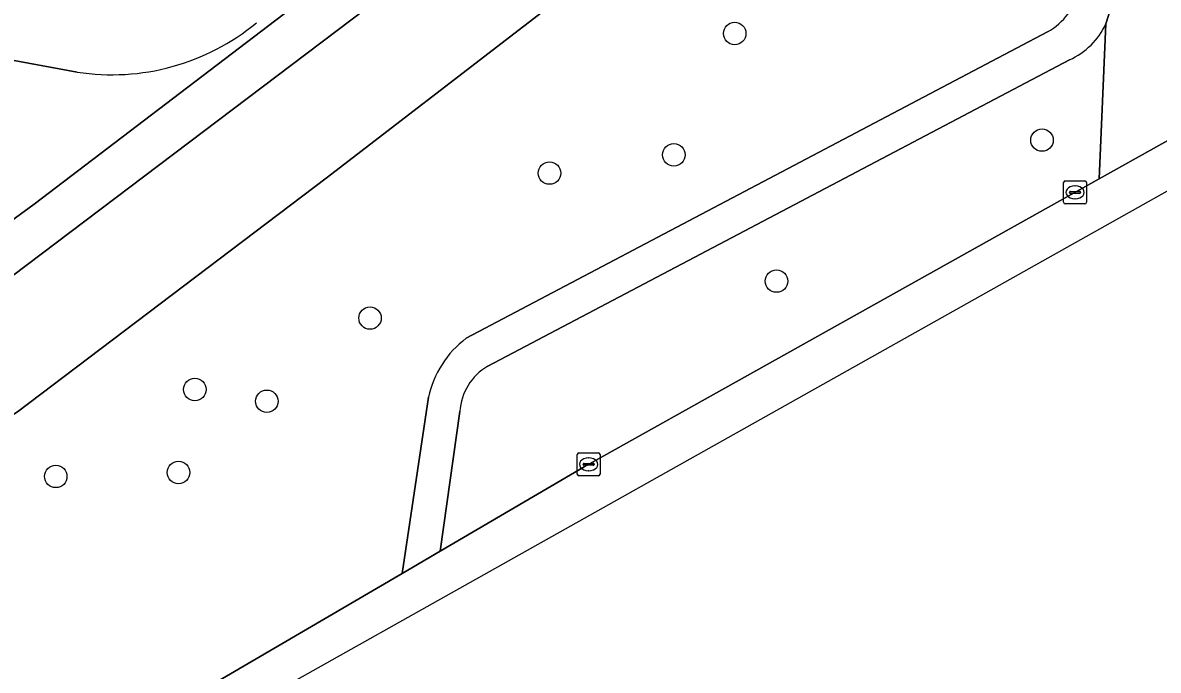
# Model space of a CAD drawing. Extents: x 157692 to 159674, y 381452 to 383291.
# Drawn here: x 158605.75 to 158655.17, y 381851.85 to 381880.05 of the extents above; entities that cross this region are included whole.
import ezdxf

# ---------------------------------------------------------------- set-up
doc = ezdxf.new("R2010")
doc.units = 0
for name, color, linetype in [('IMGEO_Boom', 7, 'Continuous'), ('IMGEO_Erf', 7, 'Continuous'), ('IMGEO_Fietspad_gesloten', 7, 'Continuous'), ('IMGEO_Groenvoorziening', 7, 'Continuous'), ('IMGEO_Hek', 7, 'Continuous'), ('IMGEO_Kolk', 7, 'Continuous'), ('IMGEO_Rijbaan_lokaal_open', 7, 'Continuous'), ('IMGEO_Voetpad_halfverhard', 7, 'Continuous'), ('IMGEO_Waterloop', 7, 'Continuous')]:
    doc.layers.add(name, color=color, linetype=linetype)

msp = doc.modelspace()

# ---------------------------------------------------------------- linework, layer by layer
at = {"layer": 'IMGEO_Boom'}
for centre in [(158636.734, 381879.578), (158650.107, 381874.934), (158634.086, 381874.294), (158628.674, 381873.498), (158638.556, 381868.794), (158620.865, 381867.185), (158613.244, 381864.074), (158616.373, 381863.56), (158612.531, 381860.46), (158607.19, 381860.29)]:
    msp.add_circle(centre, 0.489, dxfattribs=at)
at = {"layer": 'IMGEO_Erf'}
for points in [[(158518.732, 381858.285), (158517.01, 381857.37), (158504.286, 381882.924), (158493.241, 381906.447), (158489.697, 381919.532), (158491.006, 381912.128), (158492.315, 381907.092), (158494.143, 381902.22), (158495.939, 381898.528), (158500, 381890.423), (158502.7, 381885.02), (158531.243, 381827.901), (158531.578, 381827.232), (158583.05, 381856.25), (158584.118, 381856.969), (158601.416, 381868.614), (158606.244, 381872.139), (158624.725, 381886.233), (158683.269, 381931.316)], [(158608.117, 381877.893), (158604.832, 381878.508), (158602.781, 381878.926), (158600.249, 381871.572), (158571.859, 381852.914), (158542.283, 381833.42), (158535.864, 381830.026), (158522.416, 381857.337)]]:
    msp.add_lwpolyline(points, dxfattribs=at)
msp.add_arc((158609.624, 381887.66), 9.882, 261.2285, 309.6069, dxfattribs=at)
at = {"layer": 'IMGEO_Fietspad_gesloten'}
msp.add_lwpolyline([(158667.25, 381881.444), (158652.593, 381873.244), (158630.191, 381860.702), (158623.922, 381857.034), (158622.261, 381856.064), (158610.332, 381849.083), (158611.261, 381847.545), (158615.679, 381850.317), (158671.744, 381881.825), (158683.831, 381886.274), (158701.997, 381887.618)], dxfattribs=at)
at = {"layer": 'IMGEO_Groenvoorziening'}
msp.add_lwpolyline([(158586.402, 381853.577), (158585.982, 381856.018), (158594.838, 381861.745), (158603.993, 381868.033), (158633.512, 381890.366), (158685.758, 381930.737), (158683.269, 381931.316), (158624.725, 381886.233), (158606.244, 381872.139), (158601.416, 381868.614), (158584.118, 381856.969)], close=True, dxfattribs=at)
for points in [[(158687.769, 381926.237), (158618.962, 381873.281), (158605.532, 381863.102), (158588.772, 381851.999), (158586.402, 381853.577), (158584.118, 381856.969), (158583.05, 381856.25), (158531.578, 381827.232), (158531.25, 381827.053), (158530.009, 381826.376), (158529.038, 381825.846), (158529.805, 381824.256), (158527.559, 381823.168), (158526.79, 381822.796), (158529.816, 381816.704), (158543.514, 381822.221), (158569.221, 381835.064), (158589.945, 381846.466), (158598.865, 381850.735), (158606.198, 381846.664), (158610.332, 381849.083), (158622.261, 381856.064)], [(158653.932, 381886.727), (158653.125, 381880.768), (158652.89, 381880.002), (158652.593, 381873.244), (158667.25, 381881.444)], [(158624.772, 381863.115), (158623.922, 381857.034), (158630.191, 381860.702), (158652.593, 381873.244), (158652.89, 381880.002)], [(158625.053, 381866.305), (158650.347, 381879.647)], [(158651.299, 381878.433), (158625.989, 381865.087)], [(158622.261, 381856.064), (158623.407, 381863.734)]]:
    msp.add_lwpolyline(points, dxfattribs=at)
for centre, radius, start, end in [((158648.958, 381882.124), 2.839, 299.2799, 347.7472), ((158650.037, 381881.304), 3.136, 293.7299, 335.4724), ((158627.706, 381862.794), 4.4, 127.0742, 167.6696), ((158627.22, 381862.966), 2.452, 120.1252, 176.514)]:
    msp.add_arc(centre, radius, start, end, dxfattribs=at)
at = {"layer": 'IMGEO_Hek'}
msp.add_lwpolyline([(158584.118, 381856.969), (158601.416, 381868.614), (158606.244, 381872.139), (158624.725, 381886.233)], dxfattribs=at)
at = {"layer": 'IMGEO_Kolk'}
for p, q in [((158651.044, 381872.231), (158651.044, 381873.083)), ((158651.119, 381873.157), (158651.971, 381873.157)), ((158651.532, 381872.937), (158651.557, 381872.937)), ((158652.045, 381873.083), (158652.045, 381872.231)), ((158651.303, 381872.651), (158651.303, 381872.663)), ((158651.741, 381872.614), (158651.343, 381872.614)), ((158651.346, 381872.7), (158651.744, 381872.7)), ((158651.555, 381872.377), (158651.53, 381872.377)), ((158651.787, 381872.663), (158651.787, 381872.651)), ((158651.971, 381872.157), (158651.119, 381872.157)), ((158629.879, 381860.389), (158629.879, 381861.241)), ((158629.954, 381861.315), (158630.806, 381861.315)), ((158630.367, 381861.095), (158630.392, 381861.095)), ((158630.88, 381861.241), (158630.88, 381860.389)), ((158630.138, 381860.809), (158630.138, 381860.821)), ((158630.576, 381860.772), (158630.178, 381860.772)), ((158630.181, 381860.858), (158630.579, 381860.858)), ((158630.39, 381860.535), (158630.365, 381860.535)), ((158630.622, 381860.821), (158630.622, 381860.809)), ((158630.806, 381860.315), (158629.954, 381860.315))]:
    msp.add_line(p, q, dxfattribs=at)
for points in [[(158651.044, 381872.231), (158651.044, 381873.083)], [(158651.119, 381873.157), (158651.971, 381873.157)], [(158652.045, 381873.083), (158652.045, 381872.231)], [(158651.971, 381872.157), (158651.119, 381872.157)], [(158629.879, 381860.389), (158629.879, 381861.241)], [(158629.954, 381861.315), (158630.806, 381861.315)], [(158630.88, 381861.241), (158630.88, 381860.389)], [(158630.806, 381860.315), (158629.954, 381860.315)]]:
    msp.add_lwpolyline(points, dxfattribs=at)
for centre, radius, start, end in [((158651.121, 381873.081), 0.0765, 91.552, 178.448), ((158651.121, 381873.081), 0.0765, 91.552, 178.448), ((158651.969, 381873.081), 0.0765, 1.552, 88.448), ((158651.969, 381873.081), 0.0765, 1.552, 88.448), ((158651.343, 381872.66), 0.0403, 85.8775, 175.7526), ((158651.34, 381872.65), 0.0366, 178.938, 274.7102), ((158651.744, 381872.657), 0.043, 264.8664, 352.4533), ((158651.748, 381872.662), 0.0386, 1.7309, 96.639), ((158651.121, 381872.233), 0.0765, 181.552, 268.448), ((158651.121, 381872.233), 0.0765, 181.552, 268.448), ((158651.969, 381872.233), 0.0765, 271.552, 358.448), ((158651.969, 381872.233), 0.0765, 271.552, 358.448), ((158629.956, 381861.239), 0.0765, 91.552, 178.448), ((158629.956, 381861.239), 0.0765, 91.552, 178.448), ((158630.804, 381861.239), 0.0765, 1.552, 88.448), ((158630.804, 381861.239), 0.0765, 1.552, 88.448), ((158630.178, 381860.818), 0.0403, 85.8775, 175.7526), ((158630.175, 381860.808), 0.0366, 178.938, 274.7102), ((158630.579, 381860.815), 0.043, 264.8664, 352.4533), ((158630.583, 381860.82), 0.0386, 1.7309, 96.639), ((158629.956, 381860.391), 0.0765, 181.552, 268.448), ((158629.956, 381860.391), 0.0765, 181.552, 268.448), ((158630.804, 381860.391), 0.0765, 271.552, 358.448), ((158630.804, 381860.391), 0.0765, 271.552, 358.448)]:
    msp.add_arc(centre, radius, start, end, dxfattribs=at)
for centre, major_axis, ratio, start_param, end_param in [((158651.531, 381872.657), (-0.387, 0.002), 0.722429, 4.712389, 7.853982), ((158651.556, 381872.657), (-0.39, 0.002), 0.717154, 1.570796, 4.712389), ((158630.366, 381860.815), (-0.387, 0.002), 0.722429, 4.712389, 7.853982), ((158630.391, 381860.815), (-0.39, 0.002), 0.717154, 1.570796, 4.712389)]:
    msp.add_ellipse(centre, major_axis=major_axis, ratio=ratio, start_param=start_param, end_param=end_param, dxfattribs=at)
at = {"layer": 'IMGEO_Rijbaan_lokaal_open'}
msp.add_lwpolyline([(158607.227, 381882.467), (158605.616, 381882.584), (158603.321, 381882.983), (158602.781, 381878.926), (158604.832, 381878.508), (158608.117, 381877.893)], dxfattribs=at)
msp.add_arc((158609.624, 381887.66), 9.882, 261.2285, 309.6069, dxfattribs=at)
at = {"layer": 'IMGEO_Voetpad_halfverhard'}
for points in [[(158652.89, 381880.002), (158653.125, 381880.768), (158653.932, 381886.727)], [(158650.347, 381879.647), (158625.053, 381866.305)], [(158625.989, 381865.087), (158651.299, 381878.433)], [(158623.407, 381863.734), (158622.261, 381856.064), (158623.922, 381857.034), (158624.772, 381863.115)]]:
    msp.add_lwpolyline(points, dxfattribs=at)
for centre, radius, start, end in [((158648.958, 381882.124), 2.839, 299.2799, 347.7472), ((158650.037, 381881.304), 3.136, 293.7299, 335.4724), ((158627.706, 381862.794), 4.4, 127.0742, 167.6696), ((158627.22, 381862.966), 2.452, 120.1252, 176.514)]:
    msp.add_arc(centre, radius, start, end, dxfattribs=at)
at = {"layer": 'IMGEO_Waterloop'}
msp.add_lwpolyline([(158586.402, 381853.577), (158588.772, 381851.999), (158605.532, 381863.102), (158618.962, 381873.281), (158687.769, 381926.237), (158702.48, 381923.203), (158740.224, 381896.745), (158742.172, 381897.333), (158742.662, 381899.025), (158742.29, 381899.292), (158703.73, 381926.995), (158685.758, 381930.737), (158633.512, 381890.366), (158603.993, 381868.033), (158594.838, 381861.745), (158585.982, 381856.018)], close=True, dxfattribs=at)

doc.saveas('drawing.dxf')
